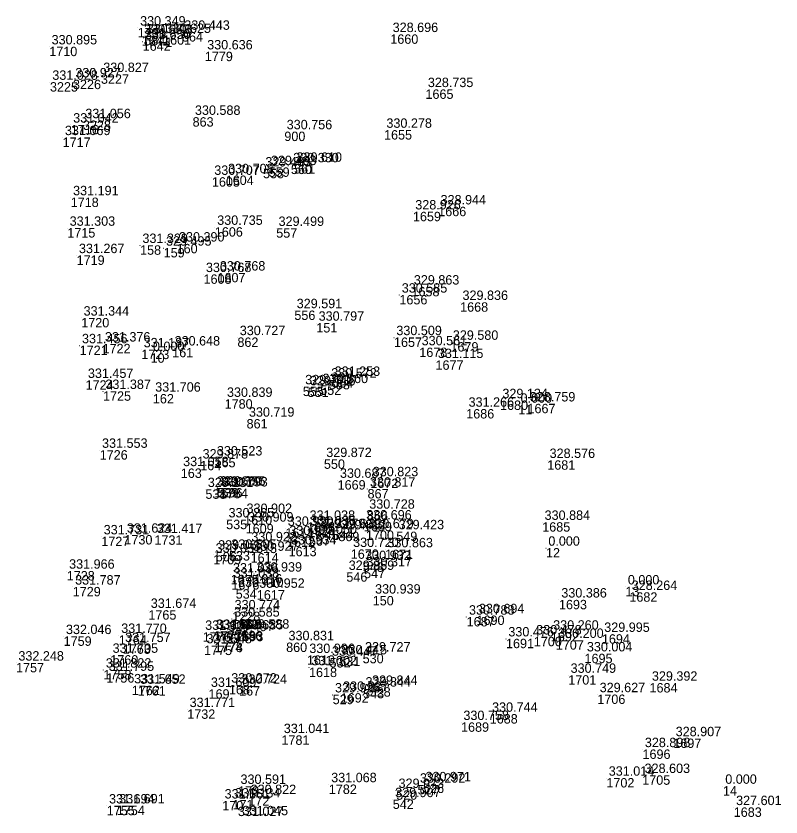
# Model space of a CAD drawing. Extents: x -829398 to -819400, y -1074439 to -1067977.
# Drawn here: x -819866.8 to -819769.3, y -1072253.7 to -1072151.6 of the extents above; entities that cross this region are included whole.
import ezdxf

# ---------------------------------------------------------------- set-up
doc = ezdxf.new("R2010")
doc.units = 0
for name, color, linetype in [('Vrstva 60', 7, 'Continuous'), ('Vrstva 61', 7, 'Continuous'), ('Čísla bodů_doměření_2012', 7, 'Continuous')]:
    doc.layers.add(name, color=color, linetype=linetype)

# ---------------------------------------------------------------- blocks, each defined once
blk = doc.blocks.new('BOD')
at = {"layer": 'Čísla bodů_doměření_2012'}
for p, q in [((-0.15, 0), (0.15, 0)), ((0, -0.15), (0, 0.15))]:
    blk.add_line(p, q, dxfattribs=at)

msp = doc.modelspace()

# ---------------------------------------------------------------- block references
at = {"layer": 'Vrstva 60', "xscale": 0.010000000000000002, "yscale": 0.010000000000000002}
for p in [(-819851.321, -1072153.101), (-819845.685, -1072153.638), (-819850.812, -1072154.155), (-819850.483, -1072154.11), (-819848.087, -1072154.039), (-819819.122, -1072153.927), (-819862.599, -1072155.504), (-819850.692, -1072154.819), (-819842.766, -1072156.141), (-819859.574, -1072159.71), (-819856.009, -1072159.027), (-819862.509, -1072160.021), (-819814.637, -1072160.948), (-819844.325, -1072164.491), (-819859.85, -1072165.474), (-819858.303, -1072164.914), (-819832.629, -1072166.33), (-819819.919, -1072166.14), (-819860.896, -1072167.076), (-819834.636, -1072170.898), (-819831.797, -1072170.541), (-819831.383, -1072170.474), (-819840.104, -1072171.931), (-819835.347, -1072171.074), (-819841.863, -1072172.146), (-819859.863, -1072174.745), (-819813.014, -1072175.913), (-819816.238, -1072176.556), (-819860.298, -1072178.637), (-819841.49, -1072178.521), (-819833.664, -1072178.661), (-819851.021, -1072180.834), (-819848.014, -1072181.175), (-819846.362, -1072180.651), (-819859.114, -1072182.127), (-819842.929, -1072184.541), (-819841.154, -1072184.348), (-819816.423, -1072186.138), (-819817.962, -1072187.167), (-819810.217, -1072188.099), (-819831.354, -1072189.152), (-819858.519, -1072190.098), (-819828.558, -1072190.749), (-819855.803, -1072193.403), (-819838.611, -1072192.589), (-819818.652, -1072192.589), (-819811.453, -1072193.184), (-819858.723, -1072193.623), (-819850.865, -1072194.144), (-819846.925, -1072193.91), (-819815.428, -1072193.883), (-819849.679, -1072194.613), (-819813.358, -1072195.508), (-819857.97, -1072198.047), (-819826.954, -1072198.007), (-819826.517, -1072197.785), (-819855.744, -1072199.456), (-819830.272, -1072198.858), (-819829.658, -1072198.98), (-819828.057, -1072198.707), (-819849.39, -1072199.798), (-819840.243, -1072200.462), (-819805.132, -1072200.628), (-819802.811, -1072201.21), (-819801.635, -1072201.048), (-819809.444, -1072201.718), (-819837.444, -1072202.991), (-819856.168, -1072206.961), (-819843.352, -1072208.324), (-819841.529, -1072207.941), (-819827.587, -1072208.139), (-819799.114, -1072208.255), (-819845.832, -1072209.299), (-819825.839, -1072210.788), (-819821.661, -1072210.591), (-819841.533, -1072211.79), (-819841.13, -1072211.785), (-819840.849, -1072211.889), (-819842.688, -1072211.965), (-819822.022, -1072211.914), (-819822.106, -1072214.727), (-819840.045, -1072215.838), (-819837.748, -1072215.27), (-819837.558, -1072216.378), (-819832.488, -1072216.914), (-819829.711, -1072216.147), (-819829.623, -1072216.854), (-819822.495, -1072216.096), (-819799.755, -1072216.153), (-819855.962, -1072218.001), (-819853.014, -1072217.789), (-819849.188, -1072217.83), (-819829.483, -1072217.955), (-819828.404, -1072217.201), (-819826.462, -1072217.203), (-819825.752, -1072217.366), (-819822.227, -1072217.212), (-819818.363, -1072217.35), (-819837.135, -1072218.888), (-819832.29, -1072218.093), (-819841.371, -1072219.949), (-819839.694, -1072219.842), (-819832.087, -1072219.291), (-819824.164, -1072219.615), (-819819.787, -1072219.65), (-819799.274, -1072219.449), (-819841.692, -1072220.327), (-819836.927, -1072220.097), (-819822.627, -1072221.279), (-819822.462, -1072222.085), (-819860.369, -1072222.38), (-819839.478, -1072222.863), (-819836.48, -1072222.755), (-819824.725, -1072222.537), (-819839.385, -1072223.538), (-819859.606, -1072224.404), (-819838.829, -1072224.698), (-819836.135, -1072224.815), (-819789.139, -1072224.387), (-819788.645, -1072225.092), (-819821.362, -1072225.558), (-819797.621, -1072226.056), (-819849.961, -1072227.378), (-819839.272, -1072227.564), (-819809.394, -1072228.241), (-819808.13, -1072228.055), (-819839.327, -1072228.497), (-819843.023, -1072230.179), (-819841.679, -1072230.075), (-819841.599, -1072230.06), (-819838.879, -1072230.13), (-819838.095, -1072230.026), (-819798.659, -1072230.156), (-819860.769, -1072230.719), (-819853.724, -1072230.571), (-819840.059, -1072230.344), (-819804.373, -1072231.018), (-819800.826, -1072230.77), (-819798.024, -1072231.203), (-819792.149, -1072230.443), (-819853.229, -1072231.737), (-819842.87, -1072231.894), (-819841.554, -1072231.527), (-819841.488, -1072231.515), (-819832.4, -1072231.504), (-819854.821, -1072233.108), (-819829.748, -1072233.133), (-819825.634, -1072233.309), (-819822.646, -1072232.944), (-819794.363, -1072232.929), (-819866.833, -1072234.101), (-819826.863, -1072233.479), (-819855.687, -1072235.001), (-819829.483, -1072234.702), (-819855.324, -1072235.411), (-819796.438, -1072235.661), (-819852.074, -1072237.005), (-819851.321, -1072237.062), (-819839.698, -1072236.907), (-819838.395, -1072237.061), (-819822.585, -1072237.417), (-819821.752, -1072237.2), (-819786.075, -1072236.668), (-819842.292, -1072237.455), (-819826.47, -1072238.161), (-819825.443, -1072237.959), (-819792.732, -1072238.13), (-819845.006, -1072240.028), (-819806.449, -1072240.631), (-819810.102, -1072241.682), (-819832.999, -1072243.345), (-819783.043, -1072243.747), (-819786.973, -1072245.14), (-819787.008, -1072248.44), (-819826.959, -1072249.613), (-819815.646, -1072249.674), (-819814.941, -1072249.495), (-819791.577, -1072248.786), (-819838.519, -1072249.83), (-819818.37, -1072250.35), (-819776.718, -1072249.817), (-819840.544, -1072251.693), (-819839.233, -1072251.564), (-819837.225, -1072251.124), (-819818.805, -1072251.521), (-819855.277, -1072252.325), (-819853.983, -1072252.313), (-819775.342, -1072252.532)]:
    msp.add_blockref('BOD', p, dxfattribs=at)
at = {"layer": 'Vrstva 60'}
msp.add_blockref('BOD', (-819848.087, -1072154.039), dxfattribs=at)

# ---------------------------------------------------------------- texts
for s, p in [('1701', (-819851.321, -1072154.301)), ('864', (-819845.685, -1072154.838)), ('1641', (-819850.812, -1072155.355)), ('584', (-819850.483, -1072155.31)), ('1601', (-819848.087, -1072155.239)), ('1', (-819848.087, -1072155.239)), ('1', (-819847.787, -1072155.539)), ('1660', (-819819.122, -1072155.127)), ('1710', (-819862.599, -1072156.704)), ('1642', (-819850.692, -1072156.019)), ('1779', (-819842.766, -1072157.341)), ('3226', (-819859.574, -1072160.91)), ('3227', (-819856.009, -1072160.227)), ('3225', (-819862.509, -1072161.221)), ('1665', (-819814.637, -1072162.148)), ('3228', (-819858.303, -1072166.114)), ('863', (-819844.325, -1072165.691)), ('1716', (-819859.85, -1072166.674)), ('900', (-819832.629, -1072167.53)), ('1655', (-819819.919, -1072167.34)), ('1717', (-819860.896, -1072168.276)), ('559', (-819834.636, -1072172.098)), ('560', (-819831.797, -1072171.741)), ('561', (-819831.383, -1072171.674)), ('1604', (-819840.104, -1072173.131)), ('558', (-819835.347, -1072172.274)), ('1605', (-819841.863, -1072173.346)), ('1718', (-819859.863, -1072175.945)), ('1666', (-819813.014, -1072177.113)), ('1659', (-819816.238, -1072177.756)), ('1715', (-819860.298, -1072179.837)), ('1606', (-819841.49, -1072179.721)), ('557', (-819833.664, -1072179.861)), ('158', (-819851.021, -1072182.034)), ('159', (-819848.014, -1072182.375)), ('160', (-819846.362, -1072181.851)), ('1719', (-819859.114, -1072183.327)), ('1608', (-819842.929, -1072185.741)), ('1607', (-819841.154, -1072185.548)), ('1658', (-819816.423, -1072187.338)), ('1656', (-819817.962, -1072188.367)), ('1668', (-819810.217, -1072189.299)), ('556', (-819831.354, -1072190.352)), ('1720', (-819858.519, -1072191.298)), ('151', (-819828.558, -1072191.949)), ('1722', (-819855.803, -1072194.603)), ('862', (-819838.611, -1072193.789)), ('1657', (-819818.652, -1072193.789)), ('1679', (-819811.453, -1072194.384)), ('1721', (-819858.723, -1072194.823)), ('1723', (-819850.865, -1072195.344)), ('161', (-819846.925, -1072195.11)), ('1678', (-819815.428, -1072195.083)), ('10', (-819849.679, -1072195.813)), ('1677', (-819813.358, -1072196.708)), ('1724', (-819857.97, -1072199.247)), ('553', (-819826.954, -1072199.207)), ('554', (-819826.517, -1072198.985)), ('1725', (-819855.744, -1072200.656)), ('555', (-819830.272, -1072200.058)), ('551', (-819829.658, -1072200.18)), ('552', (-819828.057, -1072199.907)), ('162', (-819849.39, -1072200.998)), ('1780', (-819840.243, -1072201.662)), ('1680', (-819805.132, -1072201.828)), ('11', (-819802.811, -1072202.41)), ('1667', (-819801.635, -1072202.248)), ('1686', (-819809.444, -1072202.918)), ('861', (-819837.444, -1072204.191)), ('1726', (-819856.168, -1072208.161)), ('164', (-819843.352, -1072209.524)), ('165', (-819841.529, -1072209.141)), ('550', (-819827.587, -1072209.339)), ('1681', (-819799.114, -1072209.455)), ('163', (-819845.832, -1072210.499)), ('1669', (-819825.839, -1072211.988)), ('1672', (-819821.661, -1072211.791)), ('1696', (-819841.533, -1072212.99)), ('539', (-819841.13, -1072212.985)), ('1784', (-819840.849, -1072213.089)), ('867', (-819822.022, -1072213.114)), ('538', (-819842.688, -1072213.165)), ('866', (-819822.106, -1072215.927)), ('535', (-819840.045, -1072217.038)), ('1610', (-819837.748, -1072216.47)), ('1609', (-819837.558, -1072217.578)), ('1611', (-819832.488, -1072218.114)), ('1673', (-819829.711, -1072217.347)), ('1674', (-819829.623, -1072218.054)), ('1699', (-819822.495, -1072217.296)), ('1685', (-819799.755, -1072217.353)), ('1727', (-819855.962, -1072219.201)), ('1730', (-819853.014, -1072218.989)), ('1731', (-819849.188, -1072219.03)), ('507', (-819829.483, -1072219.155)), ('545', (-819828.404, -1072218.401)), ('544', (-819826.462, -1072218.403)), ('869', (-819825.752, -1072218.566)), ('1700', (-819822.227, -1072218.412)), ('549', (-819818.363, -1072218.55)), ('1615', (-819837.135, -1072220.088)), ('1612', (-819832.29, -1072219.293)), ('506', (-819841.371, -1072221.149)), ('533', (-819839.694, -1072221.042)), ('1613', (-819832.087, -1072220.491)), ('1670', (-819824.164, -1072220.815)), ('1671', (-819819.787, -1072220.85)), ('12', (-819799.274, -1072220.649)), ('1709', (-819841.692, -1072221.527)), ('1614', (-819836.927, -1072221.297)), ('548', (-819822.627, -1072222.479)), ('547', (-819822.462, -1072223.285)), ('1728', (-819860.369, -1072223.58)), ('1675', (-819839.478, -1072224.063)), ('1616', (-819836.48, -1072223.955)), ('546', (-819824.725, -1072223.737)), ('1676', (-819839.385, -1072224.738)), ('1729', (-819859.606, -1072225.604)), ('534', (-819838.829, -1072225.898)), ('1617', (-819836.135, -1072226.015)), ('13', (-819789.139, -1072225.587)), ('1682', (-819788.645, -1072226.292)), ('150', (-819821.362, -1072226.758)), ('1693', (-819797.621, -1072227.256)), ('1765', (-819849.961, -1072228.578)), ('1228', (-819839.272, -1072228.764)), ('1687', (-819809.394, -1072229.441)), ('1690', (-819808.13, -1072229.255)), ('166', (-819839.327, -1072229.697)), ('1776', (-819843.023, -1072231.379)), ('1773', (-819841.679, -1072231.275)), ('1777', (-819841.599, -1072231.26)), ('1693', (-819838.879, -1072231.33)), ('536', (-819838.095, -1072231.226)), ('1692', (-819798.659, -1072231.356)), ('1759', (-819860.769, -1072231.919)), ('1764', (-819853.724, -1072231.771)), ('537', (-819840.059, -1072231.544)), ('1691', (-819804.373, -1072232.218)), ('1700', (-819800.826, -1072231.97)), ('1707', (-819798.024, -1072232.403)), ('1694', (-819792.149, -1072231.643)), ('1763', (-819853.229, -1072232.937)), ('1775', (-819842.87, -1072233.094)), ('1774', (-819841.554, -1072232.727)), ('1778', (-819841.488, -1072232.715)), ('860', (-819832.4, -1072232.704)), ('1760', (-819854.821, -1072234.308)), ('1619', (-819829.748, -1072234.333)), ('531', (-819825.634, -1072234.509)), ('530', (-819822.646, -1072234.144)), ('1695', (-819794.363, -1072234.129)), ('1757', (-819866.833, -1072235.301)), ('532', (-819826.863, -1072234.679)), ('1758', (-819855.687, -1072236.201)), ('1756', (-819855.324, -1072236.611)), ('1618', (-819829.483, -1072235.902)), ('1701', (-819796.438, -1072236.861)), ('1762', (-819852.074, -1072238.205)), ('1761', (-819851.321, -1072238.262)), ('169', (-819842.292, -1072238.655)), ('168', (-819839.698, -1072238.107)), ('167', (-819838.395, -1072238.261)), ('543', (-819822.585, -1072238.617)), ('528', (-819821.752, -1072238.4)), ('1684', (-819786.075, -1072237.868)), ('529', (-819826.47, -1072239.361)), ('1692', (-819825.443, -1072239.159)), ('1706', (-819792.732, -1072239.33)), ('1732', (-819845.006, -1072241.228)), ('1688', (-819806.449, -1072241.831)), ('1689', (-819810.102, -1072242.882)), ('1781', (-819832.999, -1072244.545)), ('1697', (-819783.043, -1072244.947)), ('1696', (-819786.973, -1072246.34)), ('1705', (-819787.008, -1072249.64)), ('1782', (-819826.959, -1072250.813)), ('527', (-819815.646, -1072250.874)), ('526', (-819814.941, -1072250.695)), ('1702', (-819791.577, -1072249.986)), ('173', (-819838.519, -1072251.03)), ('520', (-819818.37, -1072251.55)), ('14', (-819776.718, -1072251.017)), ('170', (-819840.544, -1072252.893)), ('171', (-819839.233, -1072252.764)), ('172', (-819837.225, -1072252.324)), ('542', (-819818.805, -1072252.721)), ('1755', (-819855.277, -1072253.525)), ('1754', (-819853.983, -1072253.513)), ('1683', (-819775.342, -1072253.732))]:
    msp.add_text(s, height=1.2, dxfattribs=at).set_placement(p)
at = {"layer": 'Vrstva 61'}
for s, p in [('330.349', (-819851.021, -1072152.801)), ('330.662', (-819850.512, -1072153.855)), ('330.143', (-819850.183, -1072153.81)), ('330.625', (-819847.787, -1072153.739)), ('330.625', (-819847.787, -1072153.739)), ('330.625', (-819847.787, -1072153.739)), ('330.443', (-819845.385, -1072153.338)), ('328.696', (-819818.822, -1072153.627)), ('330.650', (-819850.392, -1072154.519)), ('330.895', (-819862.299, -1072155.204)), ('330.636', (-819842.466, -1072155.841)), ('330.827', (-819855.709, -1072158.727)), ('331.028', (-819862.209, -1072159.721)), ('330.927', (-819859.274, -1072159.41)), ('328.735', (-819814.337, -1072160.648)), ('331.056', (-819858.003, -1072164.614)), ('330.588', (-819844.025, -1072164.191)), ('331.042', (-819859.55, -1072165.174)), ('330.756', (-819832.329, -1072166.03)), ('330.278', (-819819.619, -1072165.84)), ('331.069', (-819860.596, -1072166.776)), ('330.610', (-819831.083, -1072170.174)), ('329.463', (-819835.047, -1072170.774)), ('329.463', (-819834.336, -1072170.598)), ('330.330', (-819831.497, -1072170.241)), ('330.707', (-819841.563, -1072171.846)), ('330.708', (-819839.804, -1072171.631)), ('331.191', (-819859.563, -1072174.445)), ('328.926', (-819815.938, -1072176.256)), ('328.944', (-819812.714, -1072175.613)), ('331.303', (-819859.998, -1072178.337)), ('330.735', (-819841.19, -1072178.221)), ('329.499', (-819833.364, -1072178.361)), ('330.390', (-819846.062, -1072180.351)), ('331.329', (-819850.721, -1072180.534)), ('329.495', (-819847.714, -1072180.875)), ('331.267', (-819858.814, -1072181.827)), ('330.768', (-819842.629, -1072184.241)), ('330.768', (-819840.854, -1072184.048)), ('329.863', (-819816.123, -1072185.838)), ('330.585', (-819817.662, -1072186.867)), ('329.836', (-819809.917, -1072187.799)), ('329.591', (-819831.054, -1072188.852)), ('331.344', (-819858.219, -1072189.798)), ('330.797', (-819828.258, -1072190.449)), ('330.727', (-819838.311, -1072192.289)), ('330.509', (-819818.352, -1072192.289)), ('331.456', (-819858.423, -1072193.323)), ('331.376', (-819855.503, -1072193.103)), ('330.648', (-819846.625, -1072193.61)), ('330.561', (-819815.128, -1072193.583)), ('329.580', (-819811.153, -1072192.884)), ('331.187', (-819850.565, -1072193.844)), ('0.000', (-819849.379, -1072194.313)), ('331.115', (-819813.058, -1072195.208)), ('331.457', (-819857.67, -1072197.747)), ('330.572', (-819826.654, -1072197.707)), ('331.253', (-819826.217, -1072197.485)), ('329.701', (-819829.972, -1072198.558)), ('329.716', (-819829.358, -1072198.68)), ('330.560', (-819827.757, -1072198.407)), ('331.387', (-819855.444, -1072199.156)), ('331.706', (-819849.09, -1072199.498)), ('330.839', (-819839.943, -1072200.162)), ('329.134', (-819804.832, -1072200.328)), ('328.759', (-819801.335, -1072200.748)), ('331.266', (-819809.144, -1072201.418)), ('0.000', (-819802.511, -1072200.91)), ('330.719', (-819837.144, -1072202.691)), ('331.553', (-819855.868, -1072206.661)), ('330.523', (-819841.229, -1072207.641)), ('329.872', (-819827.287, -1072207.839)), ('328.576', (-819798.814, -1072207.955)), ('331.058', (-819845.532, -1072208.999)), ('329.878', (-819843.052, -1072208.024)), ('330.687', (-819825.539, -1072210.488)), ('330.823', (-819821.361, -1072210.291)), ('329.131', (-819842.388, -1072211.665)), ('330.600', (-819841.233, -1072211.49)), ('329.355', (-819840.83, -1072211.485)), ('330.793', (-819840.549, -1072211.589)), ('330.817', (-819821.722, -1072211.614)), ('330.902', (-819837.448, -1072214.97)), ('330.728', (-819821.806, -1072214.427)), ('330.265', (-819839.745, -1072215.538)), ('330.909', (-819837.258, -1072216.078)), ('331.038', (-819829.411, -1072215.847)), ('330.696', (-819822.195, -1072215.796)), ('330.884', (-819799.455, -1072215.853)), ('330.920', (-819832.188, -1072216.614)), ('331.035', (-819829.323, -1072216.554)), ('329.779', (-819828.104, -1072216.901)), ('329.639', (-819826.162, -1072216.903)), ('329.812', (-819825.452, -1072217.066)), ('330.679', (-819821.927, -1072216.912)), ('329.423', (-819818.063, -1072217.05)), ('331.731', (-819855.662, -1072217.701)), ('331.624', (-819852.714, -1072217.489)), ('331.417', (-819848.888, -1072217.53)), ('330.928', (-819831.99, -1072217.793)), ('330.050', (-819829.183, -1072217.655)), ('330.922', (-819836.835, -1072218.588)), ('330.934', (-819831.787, -1072218.991)), ('0.000', (-819798.974, -1072219.149)), ('330.051', (-819841.392, -1072220.027)), ('329.067', (-819841.071, -1072219.649)), ('330.505', (-819839.394, -1072219.542)), ('330.927', (-819836.627, -1072219.797)), ('330.720', (-819823.864, -1072219.315)), ('330.863', (-819819.487, -1072219.35)), ('330.932', (-819822.327, -1072220.979)), ('331.966', (-819860.069, -1072222.08)), ('329.859', (-819824.425, -1072222.237)), ('330.317', (-819822.162, -1072221.785)), ('331.036', (-819839.178, -1072222.563)), ('331.038', (-819839.085, -1072223.238)), ('330.939', (-819836.18, -1072222.455)), ('331.787', (-819859.306, -1072224.104)), ('0.000', (-819788.839, -1072224.087)), ('330.410', (-819838.529, -1072224.398)), ('330.952', (-819835.835, -1072224.515)), ('330.939', (-819821.062, -1072225.258)), ('328.264', (-819788.345, -1072224.792)), ('330.386', (-819797.321, -1072225.756)), ('331.674', (-819849.661, -1072227.078)), ('330.774', (-819838.972, -1072227.264)), ('330.585', (-819839.027, -1072228.197)), ('330.783', (-819809.094, -1072227.941)), ('330.694', (-819807.83, -1072227.755)), ('332.046', (-819860.469, -1072230.419)), ('331.770', (-819853.424, -1072230.271)), ('331.607', (-819842.723, -1072229.879)), ('331.599', (-819841.379, -1072229.775)), ('331.048', (-819841.299, -1072229.76)), ('329.497', (-819839.759, -1072230.044)), ('330.635', (-819838.579, -1072229.83)), ('329.588', (-819837.795, -1072229.726)), ('330.478', (-819800.526, -1072230.47)), ('330.260', (-819798.359, -1072229.856)), ('329.995', (-819791.849, -1072230.143)), ('331.757', (-819852.929, -1072231.437)), ('331.566', (-819841.254, -1072231.227)), ('331.103', (-819841.188, -1072231.215)), ('330.831', (-819832.1, -1072231.204)), ('330.476', (-819804.073, -1072230.718)), ('330.200', (-819797.724, -1072230.903)), ('331.548', (-819842.57, -1072231.594)), ('331.705', (-819854.521, -1072232.808)), ('330.996', (-819829.448, -1072232.833)), ('330.447', (-819826.563, -1072233.179)), ('330.415', (-819825.334, -1072233.009)), ('329.727', (-819822.346, -1072232.644)), ('330.004', (-819794.063, -1072232.629)), ('332.248', (-819866.533, -1072233.801)), ('331.002', (-819829.183, -1072234.402)), ('331.822', (-819855.387, -1072234.701)), ('331.795', (-819855.024, -1072235.111)), ('330.749', (-819796.138, -1072235.361)), ('330.272', (-819839.398, -1072236.607)), ('329.392', (-819785.775, -1072236.368)), ('331.549', (-819851.774, -1072236.705)), ('331.652', (-819851.021, -1072236.762)), ('331.609', (-819841.992, -1072237.155)), ('330.724', (-819838.095, -1072236.761)), ('329.844', (-819822.285, -1072237.117)), ('329.844', (-819821.452, -1072236.9)), ('329.926', (-819826.17, -1072237.861)), ('330.827', (-819825.143, -1072237.659)), ('329.627', (-819792.432, -1072237.83)), ('331.771', (-819844.706, -1072239.728)), ('330.744', (-819806.149, -1072240.331)), ('330.758', (-819809.802, -1072241.382)), ('331.041', (-819832.699, -1072243.045)), ('328.907', (-819782.743, -1072243.447)), ('328.898', (-819786.673, -1072244.84)), ('331.014', (-819791.277, -1072248.486)), ('328.603', (-819786.708, -1072248.14)), ('330.591', (-819838.219, -1072249.53)), ('331.068', (-819826.659, -1072249.313)), ('330.292', (-819815.346, -1072249.374)), ('330.971', (-819814.641, -1072249.195)), ('0.000', (-819776.418, -1072249.517)), ('330.822', (-819836.925, -1072250.824)), ('329.973', (-819818.07, -1072250.05)), ('331.661', (-819840.244, -1072251.393)), ('331.134', (-819838.933, -1072251.264)), ('329.907', (-819818.505, -1072251.221)), ('331.694', (-819854.977, -1072252.025)), ('331.691', (-819853.683, -1072252.013)), ('327.601', (-819775.042, -1072252.232)), ('331.027', (-819838.548, -1072253.635)), ('331.045', (-819837.954, -1072253.531))]:
    msp.add_text(s, height=1.2, dxfattribs=at).set_placement(p)

doc.saveas('drawing.dxf')
